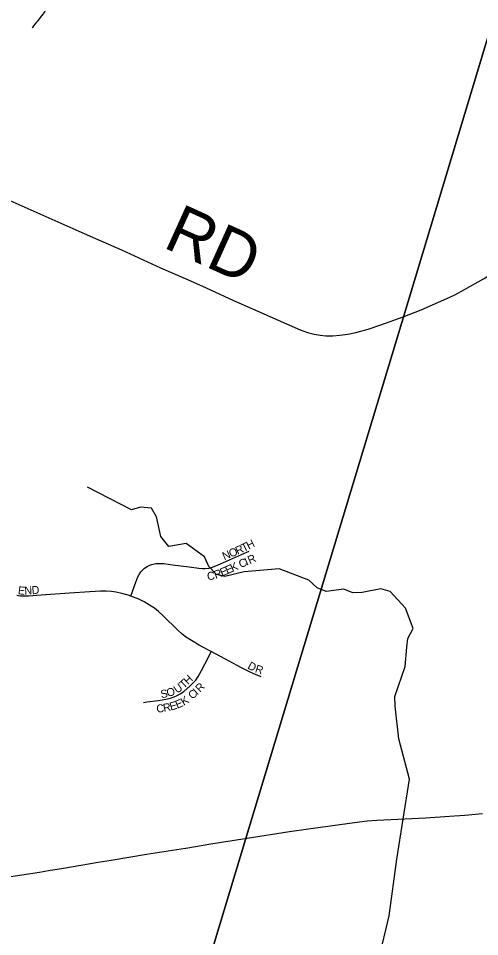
# Model space of a CAD drawing. Extents: x 1410790 to 1770854, y 448063 to 770588.
# Drawn here: x 1535419 to 1538300, y 593697 to 599435 of the extents above; entities that cross this region are included whole.
import ezdxf

# ---------------------------------------------------------------- set-up
doc = ezdxf.new("R2010")
doc.units = 0
for name, color, linetype in [('GM_X_County_Road', 7, 'Continuous'), ('GM_X_County_Road_Text', 7, 'Continuous'), ('GM_X_Minor_River', 7, 'Continuous'), ('GM_X_State_Route', 7, 'Continuous'), ('GM_X_Township', 7, 'Continuous'), ('GM_X_Township_Subdivision', 7, 'Continuous'), ('GM_X_Township_Subdivision_Text', 7, 'Continuous')]:
    doc.layers.add(name, color=color, linetype=linetype)

msp = doc.modelspace()

# ---------------------------------------------------------------- linework, layer by layer
at = {"layer": 'GM_X_County_Road'}
for points in [[(1538113.2, 597693), (1538144.3, 597707.6), (1538204.9, 597739.8), (1538324.4, 597807.9), (1538482.7, 597900.7), (1538534.9, 597928.9), (1538574.1, 597946.5), (1538628.8, 597967.1), (1538680.3, 597984.5), (1538895.1, 598041.1), (1538932.7, 598051.4), (1539123, 598100.8), (1539444, 598182.9), (1539637.3, 598234.2), (1539750.8, 598266.3), (1539926.6, 598319), (1540036, 598353.6), (1540063.9, 598363), (1540126.8, 598381.5), (1540195.5, 598403.1), (1540324.2, 598442), (1540464.8, 598486.7), (1540547.1, 598513.8)], [(1535270.5, 598337.6), (1535759.6, 598121.5), (1535900.6, 598059), (1536062.5, 597987.4), (1536307.7, 597876.8), (1536460.5, 597808.7), (1536568.4, 597760.7), (1536619, 597737.5), (1536762.5, 597672.7), (1536915.1, 597604.1), (1537041, 597548.3), (1537179.4, 597488.6), (1537225.4, 597472.3), (1537266.2, 597461.5), (1537304.5, 597454.8), (1537340.1, 597451.8), (1537382.3, 597451.5), (1537427.7, 597454.4), (1537476.1, 597461.4), (1537527.1, 597472.3), (1537602.8, 597492.9), (1537683.9, 597518.8), (1537822.6, 597568.9), (1537935.4, 597613.3), (1538043.4, 597660.4), (1538113.2, 597693)]]:
    msp.add_lwpolyline(points, dxfattribs=at)
at = {"layer": 'GM_X_Minor_River'}
for points in [[(1535607.7, 599515.7), (1535599.6, 599503.8), (1535589.5, 599487.8), (1535583.4, 599477.8), (1535571.2, 599459.9), (1535563.1, 599450), (1535555, 599440), (1535540.8, 599420.1), (1535532.7, 599410.2), (1535524.6, 599400.2), (1535514.5, 599388.3), (1535508.4, 599378.3), (1535505.8, 599374.2)], [(1537850.8, 595560), (1537884, 595621.4), (1537836.4, 595748.8), (1537742.2, 595853.2), (1537682.5, 595870.5), (1537565.9, 595847), (1537507.7, 595844.2), (1537452.1, 595867.5), (1537341.7, 595853.9), (1537286, 595877.1), (1537232.9, 595924.4), (1537047.9, 595994.6), (1536829.3, 595977.3), (1536708.6, 595947.9), (1536656.7, 595959), (1536609.6, 596010.2), (1536580.7, 596071), (1536466.1, 596153.7), (1536359.6, 596134), (1536308.7, 596197.2), (1536281, 596320.2), (1536250, 596375), (1536182, 596380.5), (1536125.6, 596363.7), (1535850, 596506)], [(1537845.4, 595505.1), (1537850.8, 595560)], [(1537520.5, 592370.8), (1537581.9, 592434.2), (1537543.4, 592621.6), (1537534.9, 592800.3), (1537606.5, 593286.3), (1537735.3, 593827.2), (1537782.3, 594181.2), (1537862.2, 594681), (1537795, 594933.2), (1537772.9, 595136.3), (1537770.1, 595196.6), (1537833.9, 595385.8), (1537845.4, 595505.1)]]:
    msp.add_lwpolyline(points, dxfattribs=at)
at = {"layer": 'GM_X_State_Route'}
msp.add_lwpolyline([(1535330.8, 594065.4), (1535551.1, 594100.4), (1535573.7, 594103.8), (1535618.5, 594111.8), (1535634.6, 594114), (1535701.8, 594125.4), (1535918.2, 594161.3), (1535999.1, 594174.9), (1536219.2, 594211.2), (1536463.9, 594250.2), (1536465.4, 594250.5), (1536620.6, 594276.7), (1536847.5, 594312.6), (1537113.3, 594354.2), (1537230.3, 594370.9), (1537487.1, 594406.5), (1537598, 594419.5), (1537657, 594424.3), (1537965, 594440.1), (1538112.3, 594449), (1538207, 594455.5), (1538318, 594466.2)], dxfattribs=at)
at = {"layer": 'GM_X_Township'}
for points in [[(1530071.5, 582398.6), (1530525.5, 587738.6), (1530849, 591433.6), (1530992.7, 593073.8), (1533706, 592857.3), (1533878.6, 592823.4), (1534042.6, 592749.4), (1534205.1, 592711.6), (1534360, 592724.1), (1534698.6, 592821), (1534925.9, 592838.8), (1535376, 592820.1), (1535478.7, 592845.2), (1535690.7, 592941.4), (1535795.5, 592962.5), (1535903.8, 592947.3), (1536008, 592908.1), (1536169.5, 592775.9), (1536209.2, 592725.3), (1536332.1, 592626.4), (1536838.6, 594303.9), (1537813.7, 597533.5), (1538385.2, 599426.6)], [(1538385.2, 599426.6), (1537813.7, 597533.5), (1536838.6, 594303.9), (1536332.1, 592626.4), (1536209.2, 592725.3), (1536169.5, 592775.9), (1536008, 592908.1), (1535903.8, 592947.3), (1535795.5, 592962.5), (1535690.7, 592941.4), (1535478.7, 592845.2), (1535376, 592820.1), (1534925.9, 592838.8), (1534698.6, 592821), (1534360, 592724.1), (1534205.1, 592711.6), (1534042.6, 592749.4), (1533878.6, 592823.4), (1533706, 592857.3), (1530992.7, 593073.8), (1530849, 591433.6), (1530525.5, 587738.6), (1530071.5, 582398.6)]]:
    msp.add_lwpolyline(points, dxfattribs=at)
at = {"layer": 'GM_X_Township_Subdivision'}
for points in [[(1536120.9, 595825), (1536133.4, 595859.7), (1536152, 595911.4), (1536165.6, 595944.6), (1536173, 595959.1), (1536183.9, 595975.4), (1536194.9, 595987.6), (1536206.9, 595998.4), (1536223.1, 596009.5), (1536240.4, 596018), (1536252.4, 596022.5), (1536278, 596028.1), (1536304, 596029), (1536326.8, 596027.6), (1536382, 596021), (1536485.3, 596007.9), (1536547, 595999.9), (1536568.3, 595998.1), (1536586, 595997.7), (1536607.7, 595999.9), (1536624.6, 596003.3), (1536642, 596009.5), (1536681.3, 596025.6), (1536812.8, 596084.8), (1536860.8, 596105.5)], [(1536120.9, 595825), (1536103.9, 595830.8), (1536065.7, 595841.3), (1536030.1, 595849), (1536000.5, 595852.9), (1535967.4, 595855), (1535931.1, 595854.7), (1535865.4, 595851.7), (1535737.8, 595842.9), (1535561.1, 595830.5), (1535482.7, 595825), (1535453.5, 595824.2), (1535431, 595825.1), (1535408.6, 595827.7)], [(1536623.5, 595477.5), (1536605.9, 595486.9), (1536547.9, 595518.3), (1536500, 595546.2), (1536470.2, 595565.8), (1536441.8, 595587.5), (1536414.8, 595610.9), (1536324.5, 595701.4), (1536295.1, 595728), (1536269, 595748.5), (1536238.7, 595768.7), (1536204.4, 595788.5), (1536171.9, 595804.8), (1536138.3, 595819), (1536120.9, 595825)], [(1536200.5, 595160.4), (1536222.2, 595163.2), (1536294.8, 595172.5), (1536340.3, 595180.1), (1536369.5, 595186.9), (1536391.7, 595194.4), (1536410.1, 595202.6), (1536430.5, 595214.1), (1536452.3, 595229.5), (1536492.8, 595263.3), (1536511.6, 595282.2), (1536526.6, 595300.2), (1536541.5, 595322.3), (1536563, 595359.4), (1536606, 595443.3), (1536623.5, 595477.5)], [(1536935.2, 595321.1), (1536932.1, 595322), (1536904.7, 595331.9), (1536872, 595346.4), (1536813.5, 595375.4), (1536735.7, 595417.5), (1536623.5, 595477.5)]]:
    msp.add_lwpolyline(points, dxfattribs=at)

# ---------------------------------------------------------------- texts
at = {"layer": 'GM_X_County_Road_Text'}
msp.add_text('RD', height=300, rotation=335.63582, dxfattribs=at).set_placement((1536314.9, 598007.1))
at = {"layer": 'GM_X_Township_Subdivision_Text'}
for s, rotation, p in [('T', 26.40409, (1536826, 596099.5)), ('H', 26.56741, (1536857.7, 596115.3)), ('N', 22.6619, (1536705.4, 596047.9)), ('O', 22.68503, (1536746.1, 596064.9)), ('R', 24.19802, (1536788, 596082.4)), ('K', 24.12546, (1536756.1, 595975.2)), ('C', 24.14248, (1536808.3, 595998.6)), ('I', 24.14157, (1536844.5, 596014.8)), ('R', 24.14504, (1536864.5, 596023.8)), ('C', 8.40828, (1536601, 595923.2)), ('R', 20.3601, (1536651.2, 595931.8)), ('E', 23.40219, (1536691, 595946.6)), ('E', 23.99198, (1536723.8, 595960.8)), ('E', 354.18077, (1535414.8, 595836.8)), ('N', 3.10519, (1535458.2, 595833.1)), ('D', 5.67073, (1535504.5, 595835.6)), ('D', 332.04194, (1536846.1, 595374)), ('R', 341.97719, (1536893.5, 595349.7)), ('T', 42.2173, (1536452, 595243.5)), ('H', 43.12023, (1536478.7, 595267.8)), ('S', 10.1069, (1536311.9, 595186.2)), ('O', 16.78222, (1536352.8, 595193.9)), ('U', 34.79555, (1536410.3, 595214)), ('C', 42.09689, (1536506.4, 595176.5)), ('I', 42.40045, (1536536, 595203.2)), ('R', 45.30736, (1536554.3, 595220)), ('E', 22.47209, (1536411.2, 595120.6)), ('K', 32.71351, (1536452.3, 595138.6)), ('C', 5.76496, (1536283.6, 595095.9)), ('R', 10.79996, (1536327.7, 595100.5)), ('E', 15.68835, (1536371.2, 595109))]:
    msp.add_text(s, height=50, rotation=rotation, dxfattribs=at).set_placement(p)

doc.saveas('drawing.dxf')
